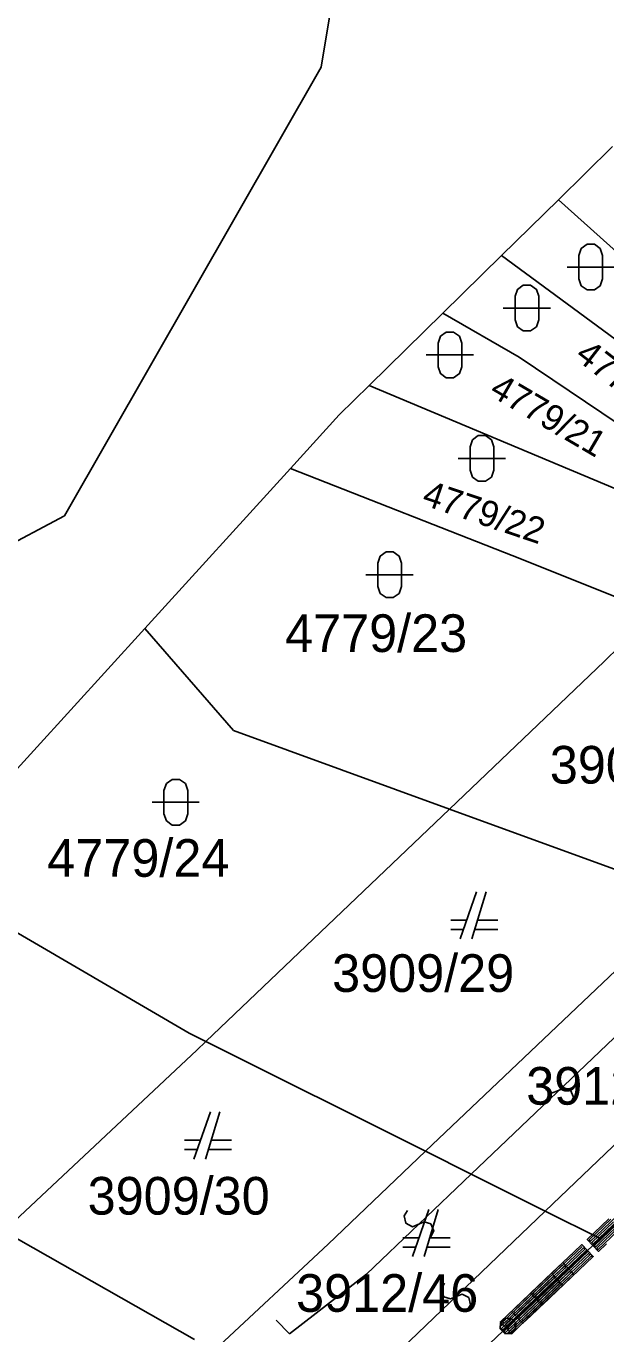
# Model space of a CAD drawing. Extents: x -266179 to -264727, y -1243225 to -1241702.
# Drawn here: x -265014 to -264989.4, y -1242667.5 to -1242611.9 of the extents above; entities that cross this region are included whole.
import ezdxf

# ---------------------------------------------------------------- set-up
doc = ezdxf.new("R2010")
doc.units = 0
for name, color, linetype in [('Vrstva 1', 7, 'Continuous'), ('Vrstva 19', 7, 'Continuous'), ('Vrstva 2', 7, 'Continuous'), ('Vrstva 21', 7, 'Continuous')]:
    doc.layers.add(name, color=color, linetype=linetype)

msp = doc.modelspace()

# ---------------------------------------------------------------- linework, layer by layer
at = {"layer": 'Vrstva 1'}
for p, q in [((-265001.52, -1242613.65), (-264997.44, -1242589.55)), ((-265012.42, -1242632.7), (-265001.52, -1242613.65)), ((-264989.14, -1242617.02), (-264991.44, -1242619.28)), ((-264991.44, -1242619.28), (-264993.85, -1242621.65)), ((-264979.98, -1242629.57), (-264991.44, -1242619.28)), ((-264993.85, -1242621.65), (-264996.34, -1242624.09)), ((-264989.03, -1242625.2), (-264993.85, -1242621.65)), ((-264996.34, -1242624.09), (-264999.48, -1242627.17)), ((-264993.11, -1242625.97), (-264996.34, -1242624.09)), ((-264983.14, -1242632.67), (-264993.11, -1242625.97)), ((-264999.48, -1242627.17), (-265000.75, -1242628.42)), ((-264984.11, -1242633.61), (-264999.48, -1242627.17)), ((-265000.75, -1242628.42), (-265002.81, -1242630.69)), ((-265002.81, -1242630.69), (-265009.01, -1242637.49)), ((-264993.01, -1242634.54), (-265002.81, -1242630.69)), ((-265026.2, -1242640.06), (-265012.42, -1242632.7)), ((-264987.37, -1242636.81), (-264993.01, -1242634.54)), ((-264987.37, -1242636.81), (-264989.5, -1242638.89)), ((-265009.01, -1242637.49), (-265016.15, -1242645.34)), ((-265005.24, -1242641.83), (-265009.01, -1242637.49)), ((-264989.5, -1242638.89), (-264996.07, -1242645.16)), ((-264996.07, -1242645.16), (-265005.24, -1242641.83)), ((-264996.07, -1242645.16), (-265006.41, -1242655.04)), ((-264985.75, -1242648.92), (-264996.07, -1242645.16)), ((-265007.12, -1242654.68), (-265018.69, -1242647.93)), ((-264985.75, -1242648.92), (-264997.08, -1242659.7)), ((-264994.91, -1242648.68), (-264995.61, -1242650.68)), ((-264995.11, -1242650.68), (-264994.51, -1242648.68)), ((-264995.33, -1242649.88), (-264996.01, -1242649.88)), ((-264994.01, -1242649.88), (-264994.87, -1242649.88)), ((-264996.01, -1242650.28), (-264995.47, -1242650.28)), ((-264994.99, -1242650.28), (-264994.01, -1242650.28)), ((-265006.41, -1242655.04), (-265007.12, -1242654.68)), ((-265006.41, -1242655.04), (-265006.79, -1242655.4)), ((-264997.08, -1242659.7), (-265006.41, -1242655.04)), ((-265006.79, -1242655.4), (-265014.99, -1242663.1)), ((-264981.9, -1242656.01), (-264989.67, -1242663.41)), ((-265006.22, -1242658.03), (-265006.92, -1242660.03)), ((-265006.42, -1242660.03), (-265005.82, -1242658.03)), ((-265006.64, -1242659.23), (-265007.32, -1242659.23)), ((-265005.32, -1242659.23), (-265006.18, -1242659.23)), ((-265007.32, -1242659.63), (-265006.78, -1242659.63)), ((-265006.3, -1242659.63), (-265005.32, -1242659.63)), ((-264997.08, -1242659.7), (-265001.22, -1242663.64)), ((-264995.14, -1242660.67), (-264997.08, -1242659.7)), ((-264997.08, -1242659.7), (-264995.14, -1242660.67)), ((-264992, -1242662.24), (-264995.14, -1242660.67)), ((-264995.14, -1242660.67), (-264992, -1242662.24)), ((-264996.94, -1242662.17), (-264997.64, -1242664.17)), ((-264997.14, -1242664.17), (-264996.54, -1242662.17)), ((-264989.67, -1242663.41), (-264992, -1242662.24)), ((-264992, -1242662.24), (-264989.67, -1242663.41)), ((-265006.89, -1242667.7), (-265014.99, -1242663.1)), ((-264989.67, -1242663.41), (-264998.28, -1242671.6)), ((-264997.36, -1242663.37), (-264998.04, -1242663.37)), ((-264996.04, -1242663.37), (-264996.9, -1242663.37)), ((-265001.22, -1242663.64), (-265006.05, -1242668.15)), ((-264998.04, -1242663.77), (-264997.5, -1242663.77)), ((-264997.02, -1242663.77), (-264996.04, -1242663.77))]:
    msp.add_line(p, q, dxfattribs=at)
for points in [[(-264990.57, -1242621.64), (-264990.47, -1242621.35), (-264990.22, -1242621.17), (-264989.91, -1242621.17), (-264989.66, -1242621.35), (-264989.56, -1242621.64), (-264989.56, -1242622.64), (-264989.66, -1242622.93), (-264989.91, -1242623.11), (-264990.22, -1242623.11), (-264990.47, -1242622.93), (-264990.57, -1242622.64)], [(-264993.28, -1242623.38), (-264993.18, -1242623.09), (-264992.93, -1242622.91), (-264992.62, -1242622.91), (-264992.37, -1242623.09), (-264992.27, -1242623.38), (-264992.27, -1242624.38), (-264992.37, -1242624.67), (-264992.62, -1242624.85), (-264992.93, -1242624.85), (-264993.18, -1242624.67), (-264993.28, -1242624.38)], [(-264996.55, -1242625.37), (-264996.45, -1242625.08), (-264996.2, -1242624.9), (-264995.89, -1242624.9), (-264995.64, -1242625.08), (-264995.54, -1242625.37), (-264995.54, -1242626.37), (-264995.64, -1242626.66), (-264995.89, -1242626.84), (-264996.2, -1242626.84), (-264996.45, -1242626.66), (-264996.55, -1242626.37)], [(-264995.19, -1242629.77), (-264995.09, -1242629.48), (-264994.84, -1242629.3), (-264994.53, -1242629.3), (-264994.28, -1242629.48), (-264994.18, -1242629.77), (-264994.18, -1242630.77), (-264994.28, -1242631.06), (-264994.53, -1242631.24), (-264994.84, -1242631.24), (-264995.09, -1242631.06), (-264995.19, -1242630.77)], [(-264999.11, -1242634.71), (-264999.01, -1242634.42), (-264998.76, -1242634.24), (-264998.45, -1242634.24), (-264998.2, -1242634.42), (-264998.1, -1242634.71), (-264998.1, -1242635.71), (-264998.2, -1242636), (-264998.45, -1242636.18), (-264998.76, -1242636.18), (-264999.01, -1242636), (-264999.11, -1242635.71)], [(-265008.19, -1242644.37), (-265008.09, -1242644.08), (-265007.84, -1242643.9), (-265007.53, -1242643.9), (-265007.28, -1242644.08), (-265007.18, -1242644.37), (-265007.18, -1242645.37), (-265007.28, -1242645.66), (-265007.53, -1242645.84), (-265007.84, -1242645.84), (-265008.09, -1242645.66), (-265008.19, -1242645.37)]]:
    msp.add_lwpolyline(points, close=True, dxfattribs=at)
for points in [[(-264991.07, -1242622.14), (-264989.8, -1242622.14), (-264989.07, -1242622.14)], [(-264993.78, -1242623.88), (-264992.51, -1242623.88), (-264991.78, -1242623.88)], [(-264997.05, -1242625.87), (-264995.78, -1242625.87), (-264995.05, -1242625.87)], [(-264995.69, -1242630.27), (-264994.42, -1242630.27), (-264993.69, -1242630.27)], [(-264999.61, -1242635.21), (-264998.34, -1242635.21), (-264997.61, -1242635.21)], [(-265008.69, -1242644.87), (-265007.42, -1242644.87), (-265006.69, -1242644.87)]]:
    msp.add_lwpolyline(points, dxfattribs=at)
at = {"layer": 'Vrstva 19'}
for p, q in [((-264981.9, -1242656.01), (-264989.67, -1242663.41)), ((-264989.67, -1242663.41), (-264998.28, -1242671.6))]:
    msp.add_line(p, q, dxfattribs=at)
for points in [[(-264989.398, -1242663.637), (-264989.731, -1242663.954), (-264990.214, -1242663.448), (-264989.295, -1242662.571)], [(-264988.909, -1242662.411), (-264989.829, -1242663.287), (-264990.075, -1242663.522), (-264990.13, -1242663.464), (-264989.211, -1242662.588)], [(-264988.799, -1242662.527), (-264989.718, -1242663.403), (-264989.964, -1242663.638), (-264990.019, -1242663.58), (-264989.1, -1242662.703)], [(-264988.688, -1242662.643), (-264989.608, -1242663.519), (-264989.854, -1242663.753), (-264989.909, -1242663.695), (-264988.99, -1242662.819)], [(-264988.578, -1242662.758), (-264989.497, -1242663.635), (-264989.743, -1242663.869), (-264989.799, -1242663.811), (-264988.879, -1242662.935)], [(-264989.96, -1242664.169), (-264990.88, -1242665.044), (-264991.8, -1242665.919), (-264992.134, -1242666.236), (-264992.616, -1242665.729), (-264991.696, -1242664.854), (-264990.776, -1242663.979), (-264990.442, -1242663.662), (-264989.96, -1242664.169), (-264990.044, -1242664.153), (-264990.965, -1242665.028), (-264991.885, -1242665.903), (-264992.131, -1242666.138), (-264992.186, -1242666.08), (-264991.266, -1242665.204), (-264990.346, -1242664.329), (-264990.1, -1242664.095), (-264990.155, -1242664.037), (-264991.075, -1242664.912), (-264991.995, -1242665.787), (-264992.241, -1242666.022), (-264992.297, -1242665.964), (-264991.376, -1242665.088), (-264990.456, -1242664.213), (-264990.21, -1242663.979), (-264990.265, -1242663.921), (-264991.185, -1242664.796), (-264992.105, -1242665.671), (-264992.352, -1242665.906), (-264992.407, -1242665.848), (-264991.487, -1242664.972), (-264990.566, -1242664.097), (-264990.32, -1242663.863), (-264990.375, -1242663.805), (-264991.295, -1242664.68), (-264992.216, -1242665.555), (-264992.462, -1242665.79), (-264992.517, -1242665.732), (-264991.597, -1242664.856), (-264990.677, -1242663.981), (-264990.43, -1242663.747)], [(-264990.769, -1242664.939), (-264991.689, -1242665.814), (-264992.61, -1242666.689), (-264992.943, -1242667.006), (-264993.425, -1242666.499), (-264992.505, -1242665.624), (-264991.585, -1242664.748), (-264991.252, -1242664.431), (-264990.769, -1242664.939), (-264990.854, -1242664.922), (-264991.774, -1242665.798), (-264992.694, -1242666.673), (-264992.94, -1242666.907), (-264992.996, -1242666.849), (-264992.075, -1242665.974), (-264991.155, -1242665.099), (-264990.909, -1242664.864), (-264990.964, -1242664.806), (-264991.884, -1242665.682), (-264992.804, -1242666.557), (-264993.051, -1242666.791), (-264993.106, -1242666.733), (-264992.186, -1242665.858), (-264991.265, -1242664.983), (-264991.019, -1242664.748), (-264991.074, -1242664.691), (-264991.994, -1242665.566), (-264992.915, -1242666.441), (-264993.161, -1242666.675), (-264993.216, -1242666.617), (-264992.296, -1242665.742), (-264991.376, -1242664.867), (-264991.129, -1242664.633), (-264991.185, -1242664.575), (-264992.105, -1242665.45), (-264993.025, -1242666.325), (-264993.271, -1242666.56), (-264993.326, -1242666.502), (-264992.406, -1242665.626), (-264991.486, -1242664.751), (-264991.24, -1242664.517)], [(-264991.247, -1242665.381), (-264992.167, -1242666.257), (-264993.086, -1242667.133), (-264993.419, -1242667.45), (-264993.902, -1242666.944), (-264992.983, -1242666.067), (-264992.063, -1242665.191), (-264991.73, -1242664.874), (-264991.247, -1242665.381), (-264991.332, -1242665.364), (-264992.251, -1242666.241), (-264993.171, -1242667.117), (-264993.417, -1242667.351), (-264993.472, -1242667.293), (-264992.553, -1242666.417), (-264991.633, -1242665.541), (-264991.387, -1242665.306), (-264991.442, -1242665.249), (-264992.362, -1242666.125), (-264993.281, -1242667.001), (-264993.527, -1242667.236), (-264993.582, -1242667.178), (-264992.663, -1242666.301), (-264991.744, -1242665.425), (-264991.497, -1242665.191), (-264991.553, -1242665.133), (-264992.472, -1242666.009), (-264993.391, -1242666.885), (-264993.637, -1242667.12), (-264993.693, -1242667.062), (-264992.773, -1242666.186), (-264991.854, -1242665.309), (-264991.608, -1242665.075), (-264991.663, -1242665.017), (-264992.582, -1242665.893), (-264993.502, -1242666.769), (-264993.748, -1242667.004), (-264993.803, -1242666.946), (-264992.884, -1242666.07), (-264991.964, -1242665.194), (-264991.718, -1242664.959)], [(-264993.256, -1242667.262), (-264993.451, -1242667.448), (-264993.72, -1242667.442), (-264993.906, -1242667.246), (-264993.899, -1242666.977), (-264993.704, -1242666.791), (-264993.435, -1242666.798), (-264993.249, -1242666.994), (-264993.256, -1242667.262), (-264993.29, -1242667.24), (-264993.464, -1242667.406), (-264993.577, -1242667.403), (-264993.288, -1242667.127), (-264993.285, -1242667.014), (-264993.691, -1242667.4), (-264993.746, -1242667.342), (-264993.34, -1242666.956), (-264993.395, -1242666.898), (-264993.801, -1242667.284), (-264993.856, -1242667.226), (-264993.45, -1242666.84), (-264993.563, -1242666.837), (-264993.853, -1242667.113), (-264993.85, -1242667), (-264993.676, -1242666.835)]]:
    msp.add_lwpolyline(points, dxfattribs=at)
at = {"layer": 'Vrstva 2'}
for p, q in [((-264987.7, -1242653.56), (-264995.14, -1242660.67)), ((-264992, -1242662.24), (-264985.43, -1242655.95)), ((-264995.14, -1242660.67), (-264999.59, -1242664.92)), ((-264999.59, -1242669.51), (-264992, -1242662.24)), ((-264999.59, -1242664.92), (-265002.86, -1242667.46)), ((-265003.43, -1242666.88), (-265002.86, -1242667.46))]:
    msp.add_line(p, q, dxfattribs=at)
for points in [[(-264990.938, -1242657.692), (-264990.79, -1242657.398), (-264990.918, -1242657.105), (-264991.192, -1242657.021), (-264991.691, -1242657.222), (-264991.971, -1242657.074), (-264992.042, -1242656.768), (-264991.902, -1242656.538)], [(-264996.883, -1242663.372), (-264996.735, -1242663.078), (-264996.863, -1242662.785), (-264997.137, -1242662.701), (-264997.636, -1242662.902), (-264997.916, -1242662.754), (-264997.987, -1242662.448), (-264997.847, -1242662.218)], [(-264996.278, -1242665.299), (-264996.426, -1242665.593), (-264996.297, -1242665.885), (-264996.023, -1242665.969), (-264995.524, -1242665.768), (-264995.244, -1242665.915), (-264995.173, -1242666.221), (-264995.312, -1242666.451)]]:
    msp.add_lwpolyline(points, dxfattribs=at)
at = {"layer": 'Vrstva 21'}
for p, q in [((-264981.9, -1242656.01), (-264989.67, -1242663.41)), ((-264989.67, -1242663.41), (-264998.28, -1242671.6))]:
    msp.add_line(p, q, dxfattribs=at)

# ---------------------------------------------------------------- texts
at = {"layer": 'Vrstva 1'}
for s, rotation, p in [('4779/20', 322.2888, (-264990.782, -1242626.007)), ('4779/21', 329.6226, (-264994.423, -1242627.563)), ('4779/22', 341.2537, (-264997.283, -1242632.213))]:
    msp.add_text(s, height=1.1, rotation=rotation, dxfattribs=at).set_placement(p)
for s, p in [('4779/23', (-265003.047, -1242638.49)), ('3909/28', (-264991.803, -1242644.08)), ('4779/24', (-265013.147, -1242648.04)), ('3909/29', (-265001.049, -1242652.93)), ('3912/45', (-264992.804, -1242657.72)), ('3909/30', (-265011.432, -1242662.39)), ('3912/46', (-265002.578, -1242666.52))]:
    msp.add_text(s, height=1.6, dxfattribs=at).set_placement(p)

doc.saveas('drawing.dxf')
